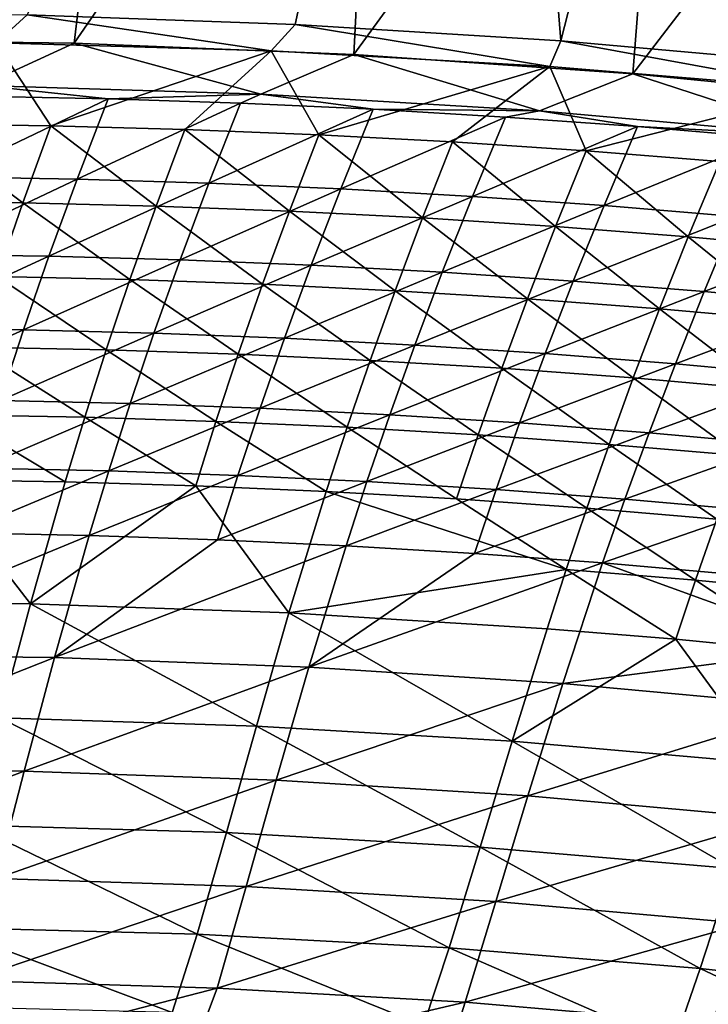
# Model space of a CAD drawing. Header units: metres. Extents: x 0 to 1400, y -1400 to 0.
# Tile 283 of 338: x 878 to 916, y -114 to -60. Entities that reach past the tile are written whole.
import ezdxf

# ---------------------------------------------------------------- set-up
doc = ezdxf.new("R2010")
doc.units = ezdxf.units.M

msp = doc.modelspace()

# ---------------------------------------------------------------- linework, layer by layer
at = {"layer": 'None'}
for points in [[(865.528625, -61.040352, -29.544689), (886.99408, -10.556275), (870.310974, -10.261849)], [(865.528625, -61.040352, -29.544689), (881.024841, -61.235443, -29.544621), (886.99408, -10.556275)], [(903.853027, -10.532922, -3), (893.221802, -60.198719, -32.129707), (878.423096, -59.679661, -32.129784)], [(881.024841, -61.235443, -29.544621), (897.732361, -36.981682, -14.918946), (886.99408, -10.556275)], [(907.884399, -61.108608, -32.129623), (893.221802, -60.198719, -32.129707), (903.853027, -10.532922, -3)], [(920.514526, -11.734218, -3), (907.884399, -61.108608, -32.129623), (903.853027, -10.532922, -3)], [(922.575256, -62.424107, -32.129532), (907.884399, -61.108608, -32.129623), (920.514526, -11.734218, -3)], [(881.024841, -61.235443, -29.544621), (896.451782, -61.859978, -29.54454), (897.732361, -36.981682, -14.918946)], [(896.451782, -61.859978, -29.54454), (913.808167, -38.009727, -14.918946), (897.732361, -36.981682, -14.918946)], [(896.451782, -61.859978, -29.54454), (911.868896, -62.922958, -29.544449), (913.808167, -38.009727, -14.918946)], [(911.868896, -62.922958, -29.544449), (929.83551, -39.479843, -14.918946), (913.808167, -38.009727, -14.918946)], [(911.868896, -62.922958, -29.544449), (927.467468, -64.455734, -29.544348), (929.83551, -39.479843, -14.918946)], [(863.485291, -59.553833, -32.129848), (878.423096, -59.679661, -32.129784), (876.702087, -61.215084, -32.843624)], [(878.423096, -59.679661, -32.129784), (891.886841, -61.655838, -32.843746), (876.702087, -61.215084, -32.843624)], [(878.423096, -59.679661, -32.129784), (893.221802, -60.198719, -32.129707), (891.886841, -61.655838, -32.843746)], [(893.221802, -60.198719, -32.129707), (907.291382, -62.519855, -32.843956), (891.886841, -61.655838, -32.843746)], [(893.221802, -60.198719, -32.129707), (907.884399, -61.108608, -32.129623), (907.291382, -62.519855, -32.843956)], [(865.528625, -61.040352, -29.544689), (875.922974, -63.575432, -30.961567), (881.024841, -61.235443, -29.544621)], [(876.702087, -61.215084, -32.843624), (879.735657, -65.804718, -60.661873), (872.33374, -65.699387, -60.663128)], [(875.922974, -63.575432, -30.961567), (891.324951, -64.059448, -30.960983), (881.024841, -61.235443, -29.544621)], [(876.702087, -61.215084, -32.843624), (891.886841, -61.655838, -32.843746), (879.735657, -65.804718, -60.661873)], [(881.024841, -61.235443, -29.544621), (891.324951, -64.059448, -30.960983), (896.451782, -61.859978, -29.54454)], [(907.884399, -61.108608, -32.129623), (922.584106, -63.804264, -32.844315), (907.291382, -62.519855, -32.843956)], [(907.884399, -61.108608, -32.129623), (922.575256, -62.424107, -32.129532), (922.584106, -63.804264, -32.844315)], [(891.886841, -61.655838, -32.843746), (887.133728, -66.005249, -60.660622), (879.735657, -65.804718, -60.661873)], [(887.133728, -66.005249, -60.660622), (891.886841, -61.655838, -32.843746), (894.52655, -66.302025, -60.65937)], [(891.324951, -64.059448, -30.960983), (906.706482, -64.978088, -30.960146), (896.451782, -61.859978, -29.54454)], [(891.886841, -61.655838, -32.843746), (907.291382, -62.519855, -32.843956), (894.52655, -66.302025, -60.65937)], [(896.451782, -61.859978, -29.54454), (906.706482, -64.978088, -30.960146), (911.868896, -62.922958, -29.544449)], [(894.52655, -66.302025, -60.65937), (907.291382, -62.519855, -32.843956), (901.912903, -66.696083, -60.658127)], [(907.291382, -62.519855, -32.843956), (909.291443, -67.188446, -60.656883), (901.912903, -66.696083, -60.658127)], [(907.291382, -62.519855, -32.843956), (922.584106, -63.804264, -32.844315), (909.291443, -67.188446, -60.656883)], [(906.706482, -64.978088, -30.960146), (922.437561, -66.378212, -30.959003), (911.868896, -62.922958, -29.544449)], [(911.868896, -62.922958, -29.544449), (922.437561, -66.378212, -30.959003), (927.467468, -64.455734, -29.544348)], [(882.895325, -64.306183, -32.348701), (875.922974, -63.575432, -30.961567), (875.581116, -64.157631, -32.348644)], [(891.324951, -64.059448, -30.960983), (875.922974, -63.575432, -30.961567), (882.895325, -64.306183, -32.348701)], [(882.895325, -64.306183, -32.348701), (875.581116, -64.157631, -32.348644), (873.898315, -68.632446, -60.188641)], [(890.208252, -64.548447, -32.34877), (891.324951, -64.059448, -30.960983), (882.895325, -64.306183, -32.348701)], [(897.518738, -64.885414, -32.34885), (891.324951, -64.059448, -30.960983), (890.208252, -64.548447, -32.34877)], [(906.706482, -64.978088, -30.960146), (891.324951, -64.059448, -30.960983), (897.518738, -64.885414, -32.34885)], [(922.584106, -63.804264, -32.844315), (916.660828, -67.780151, -60.655651), (909.291443, -67.188446, -60.656883)], [(882.895325, -64.306183, -32.348701), (873.898315, -68.632446, -60.188641), (881.177795, -68.759338, -60.187401)], [(890.208252, -64.548447, -32.34877), (882.895325, -64.306183, -32.348701), (881.177795, -68.759338, -60.187401)], [(888.456299, -68.979485, -60.186169), (890.208252, -64.548447, -32.34877), (881.177795, -68.759338, -60.187401)], [(888.456299, -68.979485, -60.186169), (897.518738, -64.885414, -32.34885), (890.208252, -64.548447, -32.34877)], [(895.732666, -69.293938, -60.18494), (897.518738, -64.885414, -32.34885), (888.456299, -68.979485, -60.186169)], [(904.825562, -65.31813, -32.348942), (897.518738, -64.885414, -32.34885), (895.732666, -69.293938, -60.18494)], [(904.825562, -65.31813, -32.348942), (906.706482, -64.978088, -30.960146), (897.518738, -64.885414, -32.34885)], [(906.706482, -64.978088, -30.960146), (904.825562, -65.31813, -32.348942), (912.127441, -65.847595, -32.349045)], [(922.437561, -66.378212, -30.959003), (906.706482, -64.978088, -30.960146), (912.127441, -65.847595, -32.349045)], [(872.33374, -65.699387, -60.663128), (878.180115, -70.064117, -88.519951), (870.814209, -69.978134, -88.522667)], [(879.735657, -65.804718, -60.661873), (878.180115, -70.064117, -88.519951), (872.33374, -65.699387, -60.663128)], [(879.735657, -65.804718, -60.661873), (885.542297, -70.244911, -88.51722), (878.180115, -70.064117, -88.519951)], [(879.735657, -65.804718, -60.661873), (887.133728, -66.005249, -60.660622), (885.542297, -70.244911, -88.51722)], [(904.825562, -65.31813, -32.348942), (895.732666, -69.293938, -60.18494), (903.005554, -69.703705, -60.183716)], [(912.127441, -65.847595, -32.349045), (904.825562, -65.31813, -32.348942), (903.005554, -69.703705, -60.183716)], [(903.005554, -69.703705, -60.183716), (910.273804, -70.209839, -60.182495), (912.127441, -65.847595, -32.349045)], [(910.273804, -70.209839, -60.182495), (919.423218, -66.474838, -32.349159), (912.127441, -65.847595, -32.349045)], [(912.127441, -65.847595, -32.349045), (919.423218, -66.474838, -32.349159), (922.437561, -66.378212, -30.959003)], [(887.133728, -66.005249, -60.660622), (892.899597, -70.521576, -88.514488), (885.542297, -70.244911, -88.51722)], [(887.133728, -66.005249, -60.660622), (894.52655, -66.302025, -60.65937), (892.899597, -70.521576, -88.514488)], [(894.52655, -66.302025, -60.65937), (900.250549, -70.895142, -88.511757), (892.899597, -70.521576, -88.514488)], [(894.52655, -66.302025, -60.65937), (901.912903, -66.696083, -60.658127), (900.250549, -70.895142, -88.511757)], [(901.912903, -66.696083, -60.658127), (907.593933, -71.366661, -88.509026), (900.250549, -70.895142, -88.511757)], [(901.912903, -66.696083, -60.658127), (909.291443, -67.188446, -60.656883), (907.593933, -71.366661, -88.509026)], [(910.273804, -70.209839, -60.182495), (917.536194, -70.813354, -60.181282), (919.423218, -66.474838, -32.349159)], [(909.291443, -67.188446, -60.656883), (914.928345, -71.937172, -88.506302), (907.593933, -71.366661, -88.509026)], [(909.291443, -67.188446, -60.656883), (916.660828, -67.780151, -60.655651), (914.928345, -71.937172, -88.506302)], [(916.660828, -67.780151, -60.655651), (922.252563, -72.607719, -88.503578), (914.928345, -71.937172, -88.506302)], [(881.177795, -68.759338, -60.187401), (873.898315, -68.632446, -60.188641), (872.378723, -72.909058, -88.066811)], [(881.177795, -68.759338, -60.187401), (872.378723, -72.909058, -88.066811), (879.622559, -73.016808, -88.064056)], [(881.177795, -68.759338, -60.187401), (879.622559, -73.016808, -88.064056), (888.456299, -68.979485, -60.186169)], [(879.622559, -73.016808, -88.064056), (886.865662, -73.217445, -88.061287), (888.456299, -68.979485, -60.186169)], [(886.865662, -73.217445, -88.061287), (895.732666, -69.293938, -60.18494), (888.456299, -68.979485, -60.186169)], [(894.10675, -73.512009, -88.058502), (895.732666, -69.293938, -60.18494), (886.865662, -73.217445, -88.061287)], [(903.005554, -69.703705, -60.183716), (895.732666, -69.293938, -60.18494), (894.10675, -73.512009, -88.058502)], [(878.180115, -70.064117, -88.519951), (876.773376, -74.138069, -116.405228), (870.814209, -69.978134, -88.522667)], [(878.180115, -70.064117, -88.519951), (884.099182, -74.301559, -116.40136), (876.773376, -74.138069, -116.405228)], [(885.542297, -70.244911, -88.51722), (884.099182, -74.301559, -116.40136), (878.180115, -70.064117, -88.519951)], [(894.10675, -73.512009, -88.058502), (901.344666, -73.901535, -88.055702), (903.005554, -69.703705, -60.183716)], [(901.344666, -73.901535, -88.055702), (910.273804, -70.209839, -60.182495), (903.005554, -69.703705, -60.183716)], [(891.420166, -74.560577, -116.397469), (884.099182, -74.301559, -116.40136), (885.542297, -70.244911, -88.51722)], [(885.542297, -70.244911, -88.51722), (892.899597, -70.521576, -88.514488), (891.420166, -74.560577, -116.397469)], [(892.899597, -70.521576, -88.514488), (898.735046, -74.916176, -116.393585), (891.420166, -74.560577, -116.397469)], [(892.899597, -70.521576, -88.514488), (900.250549, -70.895142, -88.511757), (898.735046, -74.916176, -116.393585)], [(901.344666, -73.901535, -88.055702), (908.578064, -74.387077, -88.052902), (910.273804, -70.209839, -60.182495)], [(908.578064, -74.387077, -88.052902), (917.536194, -70.813354, -60.181282), (910.273804, -70.209839, -60.182495)], [(900.250549, -70.895142, -88.511757), (906.042419, -75.369415, -116.389694), (898.735046, -74.916176, -116.393585)], [(900.250549, -70.895142, -88.511757), (907.593933, -71.366661, -88.509026), (906.042419, -75.369415, -116.389694)], [(917.536194, -70.813354, -60.181282), (908.578064, -74.387077, -88.052902), (915.805725, -74.969673, -88.050087)], [(924.791443, -71.515297, -60.180077), (917.536194, -70.813354, -60.181282), (915.805725, -74.969673, -88.050087)], [(907.593933, -71.366661, -88.509026), (913.341064, -75.921333, -116.385811), (906.042419, -75.369415, -116.389694)], [(907.593933, -71.366661, -88.509026), (914.928345, -71.937172, -88.506302), (913.341064, -75.921333, -116.385811)], [(923.026489, -75.650352, -88.047272), (924.791443, -71.515297, -60.180077), (915.805725, -74.969673, -88.050087)], [(914.928345, -71.937172, -88.506302), (920.629639, -76.572983, -116.381935), (913.341064, -75.921333, -116.385811)], [(914.928345, -71.937172, -88.506302), (922.252563, -72.607719, -88.503578), (920.629639, -76.572983, -116.381935)], [(872.378723, -72.909058, -88.066811), (871.00824, -76.997589, -115.970634), (879.622559, -73.016808, -88.064056)], [(879.622559, -73.016808, -88.064056), (871.00824, -76.997589, -115.970634), (878.21582, -77.088539, -115.96669)], [(886.865662, -73.217445, -88.061287), (879.622559, -73.016808, -88.064056), (878.21582, -77.088539, -115.96669)], [(878.21582, -77.088539, -115.96669), (885.422791, -77.272057, -115.962715), (886.865662, -73.217445, -88.061287)], [(885.422791, -77.272057, -115.962715), (894.10675, -73.512009, -88.058502), (886.865662, -73.217445, -88.061287)], [(892.62793, -77.549187, -115.958717), (894.10675, -73.512009, -88.058502), (885.422791, -77.272057, -115.962715)], [(901.344666, -73.901535, -88.055702), (894.10675, -73.512009, -88.058502), (892.62793, -77.549187, -115.958717)], [(892.62793, -77.549187, -115.958717), (899.829956, -77.920982, -115.954697), (901.344666, -73.901535, -88.055702)], [(899.829956, -77.920982, -115.954697), (908.578064, -74.387077, -88.052902), (901.344666, -73.901535, -88.055702)], [(876.773376, -74.138069, -116.405228), (882.790039, -78.186226, -144.308716), (875.500977, -78.037918, -144.313431)], [(884.099182, -74.301559, -116.40136), (882.790039, -78.186226, -144.308716), (876.773376, -74.138069, -116.405228)], [(882.790039, -78.186226, -144.308716), (884.099182, -74.301559, -116.40136), (890.074402, -78.429779, -144.303986)], [(890.074402, -78.429779, -144.303986), (884.099182, -74.301559, -116.40136), (891.420166, -74.560577, -116.397469)], [(908.578064, -74.387077, -88.052902), (899.829956, -77.920982, -115.954697), (907.027588, -78.388489, -115.950653)], [(915.805725, -74.969673, -88.050087), (908.578064, -74.387077, -88.052902), (907.027588, -78.388489, -115.950653)], [(897.352783, -78.76963, -144.299255), (890.074402, -78.429779, -144.303986), (891.420166, -74.560577, -116.397469)], [(891.420166, -74.560577, -116.397469), (898.735046, -74.916176, -116.393585), (897.352783, -78.76963, -144.299255)], [(898.735046, -74.916176, -116.393585), (904.623779, -79.206833, -144.294525), (897.352783, -78.76963, -144.299255)], [(898.735046, -74.916176, -116.393585), (906.042419, -75.369415, -116.389694), (904.623779, -79.206833, -144.294525)], [(907.027588, -78.388489, -115.950653), (914.219666, -78.952744, -115.946594), (915.805725, -74.969673, -88.050087)], [(914.219666, -78.952744, -115.946594), (923.026489, -75.650352, -88.047272), (915.805725, -74.969673, -88.050087)], [(906.042419, -75.369415, -116.389694), (911.886108, -79.742432, -144.289795), (904.623779, -79.206833, -144.294525)], [(906.042419, -75.369415, -116.389694), (913.341064, -75.921333, -116.385811), (911.886108, -79.742432, -144.289795)], [(913.341064, -75.921333, -116.385811), (919.138428, -80.377487, -144.28508), (911.886108, -79.742432, -144.289795)], [(913.341064, -75.921333, -116.385811), (920.629639, -76.572983, -116.381935), (919.138428, -80.377487, -144.28508)], [(923.026489, -75.650352, -88.047272), (914.219666, -78.952744, -115.946594), (921.404907, -79.614792, -115.942528)], [(878.21582, -77.088539, -115.96669), (871.00824, -76.997589, -115.970634), (869.772034, -80.909691, -143.895767)], [(869.772034, -80.909691, -143.895767), (876.942993, -80.985901, -143.890976), (878.21582, -77.088539, -115.96669)], [(876.942993, -80.985901, -143.890976), (885.422791, -77.272057, -115.962715), (878.21582, -77.088539, -115.96669)], [(884.113525, -81.154411, -143.886139), (885.422791, -77.272057, -115.962715), (876.942993, -80.985901, -143.890976)], [(884.113525, -81.154411, -143.886139), (892.62793, -77.549187, -115.958717), (885.422791, -77.272057, -115.962715)], [(891.282227, -81.416275, -143.881271), (892.62793, -77.549187, -115.958717), (884.113525, -81.154411, -143.886139)], [(899.829956, -77.920982, -115.954697), (892.62793, -77.549187, -115.958717), (891.282227, -81.416275, -143.881271)], [(875.500977, -78.037918, -144.313431), (881.600464, -81.910263, -172.236465), (874.348083, -81.775307, -172.241852)], [(882.790039, -78.186226, -144.308716), (881.600464, -81.910263, -172.236465), (875.500977, -78.037918, -144.313431)], [(888.848145, -82.140198, -172.231079), (881.600464, -81.910263, -172.236465), (882.790039, -78.186226, -144.308716)], [(882.790039, -78.186226, -144.308716), (890.074402, -78.429779, -144.303986), (888.848145, -82.140198, -172.231079)], [(899.829956, -77.920982, -115.954697), (891.282227, -81.416275, -143.881271), (898.447937, -81.772537, -143.876373)], [(907.027588, -78.388489, -115.950653), (899.829956, -77.920982, -115.954697), (898.447937, -81.772537, -143.876373)], [(890.074402, -78.429779, -144.303986), (896.089905, -82.466179, -172.225677), (888.848145, -82.140198, -172.231079)], [(896.089905, -82.466179, -172.225677), (890.074402, -78.429779, -144.303986), (897.352783, -78.76963, -144.299255)], [(903.324402, -82.889252, -172.220291), (896.089905, -82.466179, -172.225677), (897.352783, -78.76963, -144.299255)], [(897.352783, -78.76963, -144.299255), (904.623779, -79.206833, -144.294525), (903.324402, -82.889252, -172.220291)], [(898.447937, -81.772537, -143.876373), (905.609314, -82.224236, -143.871445), (907.027588, -78.388489, -115.950653)], [(905.609314, -82.224236, -143.871445), (914.219666, -78.952744, -115.946594), (907.027588, -78.388489, -115.950653)], [(904.623779, -79.206833, -144.294525), (910.550293, -83.410469, -172.214905), (903.324402, -82.889252, -172.220291)], [(904.623779, -79.206833, -144.294525), (911.886108, -79.742432, -144.289795), (910.550293, -83.410469, -172.214905)], [(914.219666, -78.952744, -115.946594), (905.609314, -82.224236, -143.871445), (912.765198, -82.77243, -143.866516)], [(921.404907, -79.614792, -115.942528), (914.219666, -78.952744, -115.946594), (912.765198, -82.77243, -143.866516)], [(911.886108, -79.742432, -144.289795), (917.766174, -84.030891, -172.209518), (910.550293, -83.410469, -172.214905)], [(911.886108, -79.742432, -144.289795), (919.138428, -80.377487, -144.28508), (917.766174, -84.030891, -172.209518)], [(921.404907, -79.614792, -115.942528), (912.765198, -82.77243, -143.866516), (919.914307, -83.418159, -143.861557)], [(884.113525, -81.154411, -143.886139), (876.942993, -80.985901, -143.890976), (875.789429, -84.720749, -171.83493)], [(882.923462, -84.876053, -171.829407), (884.113525, -81.154411, -143.886139), (875.789429, -84.720749, -171.83493)], [(882.923462, -84.876053, -171.829407), (891.282227, -81.416275, -143.881271), (884.113525, -81.154411, -143.886139)], [(890.055725, -85.124474, -171.823837), (891.282227, -81.416275, -143.881271), (882.923462, -84.876053, -171.829407)], [(898.447937, -81.772537, -143.876373), (891.282227, -81.416275, -143.881271), (890.055725, -85.124474, -171.823837)], [(874.348083, -81.775307, -172.241852), (880.515808, -85.485161, -200.181808), (873.299805, -85.362045, -200.187698)], [(881.600464, -81.910263, -172.236465), (880.515808, -85.485161, -200.181808), (874.348083, -81.775307, -172.241852)], [(880.515808, -85.485161, -200.181808), (881.600464, -81.910263, -172.236465), (887.727173, -85.703033, -200.175919)], [(887.727173, -85.703033, -200.175919), (881.600464, -81.910263, -172.236465), (888.848145, -82.140198, -172.231079)], [(894.932678, -86.016708, -200.170013), (887.727173, -85.703033, -200.175919), (888.848145, -82.140198, -172.231079)], [(888.848145, -82.140198, -172.231079), (896.089905, -82.466179, -172.225677), (894.932678, -86.016708, -200.170013)], [(890.055725, -85.124474, -171.823837), (897.184998, -85.467064, -171.818253), (898.447937, -81.772537, -143.876373)], [(897.184998, -85.467064, -171.818253), (905.609314, -82.224236, -143.871445), (898.447937, -81.772537, -143.876373)], [(896.089905, -82.466179, -172.225677), (902.130859, -86.427246, -200.164108), (894.932678, -86.016708, -200.170013)], [(902.130859, -86.427246, -200.164108), (896.089905, -82.466179, -172.225677), (903.324402, -82.889252, -172.220291)], [(905.609314, -82.224236, -143.871445), (897.184998, -85.467064, -171.818253), (904.309998, -85.904861, -171.812637)], [(912.765198, -82.77243, -143.866516), (905.609314, -82.224236, -143.871445), (904.309998, -85.904861, -171.812637)], [(909.320435, -86.935699, -200.158218), (902.130859, -86.427246, -200.164108), (903.324402, -82.889252, -172.220291)], [(903.324402, -82.889252, -172.220291), (910.550293, -83.410469, -172.214905), (909.320435, -86.935699, -200.158218)], [(912.765198, -82.77243, -143.866516), (904.309998, -85.904861, -171.812637), (911.429443, -86.438911, -171.806992)], [(919.914307, -83.418159, -143.861557), (912.765198, -82.77243, -143.866516), (911.429443, -86.438911, -171.806992)], [(910.550293, -83.410469, -172.214905), (916.500061, -87.543114, -200.152344), (909.320435, -86.935699, -200.158218)], [(910.550293, -83.410469, -172.214905), (917.766174, -84.030891, -172.209518), (916.500061, -87.543114, -200.152344)], [(919.914307, -83.418159, -143.861557), (911.429443, -86.438911, -171.806992), (918.542114, -87.070267, -171.801346)], [(875.789429, -84.720749, -171.83493), (874.740417, -88.304825, -199.795334), (882.923462, -84.876053, -171.829407)], [(874.740417, -88.304825, -199.795334), (881.838257, -88.448418, -199.789276), (882.923462, -84.876053, -171.829407)], [(881.838257, -88.448418, -199.789276), (890.055725, -85.124474, -171.823837), (882.923462, -84.876053, -171.829407)], [(873.299805, -85.362045, -200.187698), (878.603271, -92.233795, -256.114014), (864.308716, -92.121445, -256.126678)], [(880.515808, -85.485161, -200.181808), (878.603271, -92.233795, -256.114014), (873.299805, -85.362045, -200.187698)], [(888.934326, -88.684929, -199.783188), (890.055725, -85.124474, -171.823837), (881.838257, -88.448418, -199.789276)], [(897.184998, -85.467064, -171.818253), (890.055725, -85.124474, -171.823837), (888.934326, -88.684929, -199.783188)], [(880.515808, -85.485161, -200.181808), (887.727173, -85.703033, -200.175919), (878.603271, -92.233795, -256.114014)], [(887.727173, -85.703033, -200.175919), (892.879395, -92.723526, -256.101257), (878.603271, -92.233795, -256.114014)], [(892.879395, -92.723526, -256.101257), (887.727173, -85.703033, -200.175919), (894.932678, -86.016708, -200.170013)], [(897.184998, -85.467064, -171.818253), (888.934326, -88.684929, -199.783188), (896.027405, -89.015396, -199.777054)], [(904.309998, -85.904861, -171.812637), (897.184998, -85.467064, -171.818253), (896.027405, -89.015396, -199.777054)], [(904.309998, -85.904861, -171.812637), (896.027405, -89.015396, -199.777054), (903.116211, -89.440872, -199.770905)], [(911.429443, -86.438911, -171.806992), (904.309998, -85.904861, -171.812637), (903.116211, -89.440872, -199.770905)], [(908.183411, -90.32843, -228.11702), (892.879395, -92.723526, -256.101257), (894.932678, -86.016708, -200.170013)], [(894.932678, -86.016708, -200.170013), (902.130859, -86.427246, -200.164108), (908.183411, -90.32843, -228.11702)], [(908.183411, -90.32843, -228.11702), (902.130859, -86.427246, -200.164108), (909.320435, -86.935699, -200.158218)], [(911.429443, -86.438911, -171.806992), (903.116211, -89.440872, -199.770905), (910.199402, -89.962387, -199.764725)], [(918.542114, -87.070267, -171.801346), (911.429443, -86.438911, -171.806992), (910.199402, -89.962387, -199.764725)], [(915.327271, -90.924141, -228.110809), (908.183411, -90.32843, -228.11702), (909.320435, -86.935699, -200.158218)], [(909.320435, -86.935699, -200.158218), (916.500061, -87.543114, -200.152344), (915.327271, -90.924141, -228.110809)], [(910.199402, -89.962387, -199.764725), (917.275818, -90.580994, -199.75853), (918.542114, -87.070267, -171.801346)], [(916.500061, -87.543114, -200.152344), (922.459778, -91.619629, -228.10463), (915.327271, -90.924141, -228.110809)], [(881.838257, -88.448418, -199.789276), (874.740417, -88.304825, -199.795334), (865.868225, -95.035706, -255.758041)], [(879.924683, -95.191238, -255.745102), (881.838257, -88.448418, -199.789276), (865.868225, -95.035706, -255.758041)], [(879.924683, -95.191238, -255.745102), (888.934326, -88.684929, -199.783188), (881.838257, -88.448418, -199.789276)], [(896.027405, -89.015396, -199.777054), (888.934326, -88.684929, -199.783188), (879.924683, -95.191238, -255.745102)], [(893.973511, -95.717041, -255.731995), (896.027405, -89.015396, -199.777054), (879.924683, -95.191238, -255.745102)], [(903.116211, -89.440872, -199.770905), (896.027405, -89.015396, -199.777054), (893.973511, -95.717041, -255.731995)], [(910.199402, -89.962387, -199.764725), (903.116211, -89.440872, -199.770905), (893.973511, -95.717041, -255.731995)], [(907.126099, -93.598976, -256.088531), (892.879395, -92.723526, -256.101257), (908.183411, -90.32843, -228.11702)], [(893.973511, -95.717041, -255.731995), (908.004578, -96.621361, -255.718765), (910.199402, -89.962387, -199.764725)], [(914.235107, -94.183952, -256.082184), (907.126099, -93.598976, -256.088531), (908.183411, -90.32843, -228.11702)], [(908.004578, -96.621361, -255.718765), (923.135254, -94.665306, -227.72319), (910.199402, -89.962387, -199.764725)], [(914.235107, -94.183952, -256.082184), (908.183411, -90.32843, -228.11702), (915.327271, -90.924141, -228.110809)], [(923.135254, -94.665306, -227.72319), (917.275818, -90.580994, -199.75853), (910.199402, -89.962387, -199.764725)], [(921.332642, -94.868484, -256.075867), (914.235107, -94.183952, -256.082184), (915.327271, -90.924141, -228.110809)], [(915.327271, -90.924141, -228.110809), (922.459778, -91.619629, -228.10463), (921.332642, -94.868484, -256.075867)], [(864.308716, -92.121445, -256.126678), (878.603271, -92.233795, -256.114014), (876.936035, -98.524704, -312.081757)], [(878.603271, -92.233795, -256.114014), (891.082031, -98.97776, -312.069611), (876.936035, -98.524704, -312.081757)], [(878.603271, -92.233795, -256.114014), (892.879395, -92.723526, -256.101257), (891.082031, -98.97776, -312.069611)], [(892.879395, -92.723526, -256.101257), (905.197937, -99.814857, -312.057465), (891.082031, -98.97776, -312.069611)], [(892.879395, -92.723526, -256.101257), (907.126099, -93.598976, -256.088531), (905.197937, -99.814857, -312.057465)], [(905.197937, -99.814857, -312.057465), (907.126099, -93.598976, -256.088531), (914.235107, -94.183952, -256.082184)], [(919.272888, -101.044228, -312.04538), (905.197937, -99.814857, -312.057465), (914.235107, -94.183952, -256.082184)], [(922.00769, -97.912437, -255.70549), (923.135254, -94.665306, -227.72319), (908.004578, -96.621361, -255.718765)], [(914.235107, -94.183952, -256.082184), (921.332642, -94.868484, -256.075867), (919.272888, -101.044228, -312.04538)], [(865.868225, -95.035706, -255.758041), (864.329285, -101.355278, -311.744293), (879.924683, -95.191238, -255.745102)], [(864.329285, -101.355278, -311.744293), (878.256775, -101.476044, -311.731995), (879.924683, -95.191238, -255.745102)], [(879.924683, -95.191238, -255.745102), (878.256775, -101.476044, -311.731995), (893.973511, -95.717041, -255.731995)], [(878.256775, -101.476044, -311.731995), (892.175781, -101.965759, -311.719604), (893.973511, -95.717041, -255.731995)], [(893.973511, -95.717041, -255.731995), (892.175781, -101.965759, -311.719604), (908.004578, -96.621361, -255.718765)], [(892.175781, -101.965759, -311.719604), (906.07605, -102.832535, -311.707092), (908.004578, -96.621361, -255.718765)], [(906.07605, -102.832535, -311.707092), (922.00769, -97.912437, -255.70549), (908.004578, -96.621361, -255.718765)], [(919.947205, -104.084496, -311.69455), (922.00769, -97.912437, -255.70549), (906.07605, -102.832535, -311.707092)], [(876.936035, -98.524704, -312.081757), (889.42926, -104.867561, -368.047241), (875.397339, -104.450958, -368.057404)], [(876.936035, -98.524704, -312.081757), (891.082031, -98.97776, -312.069611), (889.42926, -104.867561, -368.047241)], [(891.082031, -98.97776, -312.069611), (903.430298, -105.666344, -368.037048), (889.42926, -104.867561, -368.047241)], [(891.082031, -98.97776, -312.069611), (905.197937, -99.814857, -312.057465), (903.430298, -105.666344, -368.037048)], [(905.197937, -99.814857, -312.057465), (917.389343, -106.855461, -368.026917), (903.430298, -105.666344, -368.037048)], [(917.389343, -106.855461, -368.026917), (905.197937, -99.814857, -312.057465), (919.272888, -101.044228, -312.04538)], [(864.329285, -101.355278, -311.744293), (862.903503, -107.310432, -367.741241), (878.256775, -101.476044, -311.731995)], [(878.256775, -101.476044, -311.731995), (862.903503, -107.310432, -367.741241), (876.718262, -107.39682, -367.73111)], [(892.175781, -101.965759, -311.719604), (878.256775, -101.476044, -311.731995), (876.718262, -107.39682, -367.73111)], [(876.718262, -107.39682, -367.73111), (890.52356, -107.850632, -367.720886), (892.175781, -101.965759, -311.719604)], [(890.52356, -107.850632, -367.720886), (906.07605, -102.832535, -311.707092), (892.175781, -101.965759, -311.719604)], [(890.52356, -107.850632, -367.720886), (904.308899, -108.679878, -367.710663), (906.07605, -102.832535, -311.707092)], [(904.308899, -108.679878, -367.710663), (919.947205, -104.084496, -311.69455), (906.07605, -102.832535, -311.707092)], [(873.870056, -110.106468, -424.020844), (875.397339, -104.450958, -368.057404), (887.809509, -110.481918, -424.013916)], [(875.397339, -104.450958, -368.057404), (889.42926, -104.867561, -368.047241), (887.809509, -110.481918, -424.013916)], [(918.063904, -109.892578, -367.700439), (919.947205, -104.084496, -311.69455), (904.308899, -108.679878, -367.710663)], [(887.809509, -110.481918, -424.013916), (889.42926, -104.867561, -368.047241), (901.717163, -111.237305, -424.006927)], [(889.42926, -104.867561, -368.047241), (903.430298, -105.666344, -368.037048), (901.717163, -111.237305, -424.006927)], [(901.717163, -111.237305, -424.006927), (903.430298, -105.666344, -368.037048), (915.581726, -112.380745, -423.999969)], [(903.430298, -105.666344, -368.037048), (917.389343, -106.855461, -368.026917), (915.581726, -112.380745, -423.999969)], [(915.581726, -112.380745, -423.999969), (917.389343, -106.855461, -368.026917), (929.391907, -113.920341, -423.993011)], [(876.718262, -107.39682, -367.73111), (875.192993, -113.047981, -423.726959), (890.52356, -107.850632, -367.720886)], [(875.192993, -113.047981, -423.726959), (888.906128, -113.46122, -423.720459), (890.52356, -107.850632, -367.720886)], [(890.52356, -107.850632, -367.720886), (888.906128, -113.46122, -423.720459), (904.308899, -108.679878, -367.710663)], [(888.906128, -113.46122, -423.720459), (902.598206, -114.247856, -423.71402), (904.308899, -108.679878, -367.710663)], [(902.598206, -114.247856, -423.71402), (918.063904, -109.892578, -367.700439), (904.308899, -108.679878, -367.710663)], [(918.063904, -109.892578, -367.700439), (902.598206, -114.247856, -423.71402), (916.258606, -115.415848, -423.707703)], [(872.500488, -114.46994, -469.167633), (873.870056, -110.106468, -424.020844), (886.432434, -114.814308, -469.160583)], [(873.870056, -110.106468, -424.020844), (887.809509, -110.481918, -424.013916), (886.432434, -114.814308, -469.160583)], [(886.432434, -114.814308, -469.160583), (887.809509, -110.481918, -424.013916), (900.305603, -115.539307, -469.15155)], [(887.809509, -110.481918, -424.013916), (901.717163, -111.237305, -424.006927), (900.305603, -115.539307, -469.15155)], [(900.305603, -115.539307, -469.15155), (901.717163, -111.237305, -424.006927), (914.114868, -116.650452, -469.140533)], [(901.717163, -111.237305, -424.006927), (915.581726, -112.380745, -423.999969), (914.114868, -116.650452, -469.140533)], [(914.114868, -116.650452, -469.140533), (915.581726, -112.380745, -423.999969), (927.831665, -118.150986, -469.127777)], [(915.581726, -112.380745, -423.999969), (929.391907, -113.920341, -423.993011), (927.831665, -118.150986, -469.127777)], [(875.192993, -113.047981, -423.726959), (873.46167, -117.467636, -468.875916), (888.906128, -113.46122, -423.720459)], [(873.46167, -117.467636, -468.875916), (887.271851, -117.835526, -468.869324), (888.906128, -113.46122, -423.720459)], [(888.906128, -113.46122, -423.720459), (887.271851, -117.835526, -468.869324), (902.598206, -114.247856, -423.71402)], [(887.271851, -117.835526, -468.869324), (901.24762, -118.595551, -468.860748), (902.598206, -114.247856, -423.71402)], [(902.598206, -114.247856, -423.71402), (901.24762, -118.595551, -468.860748), (916.258606, -115.415848, -423.707703)]]:
    msp.add_3dface(points, dxfattribs=at)

doc.saveas('drawing.dxf')
